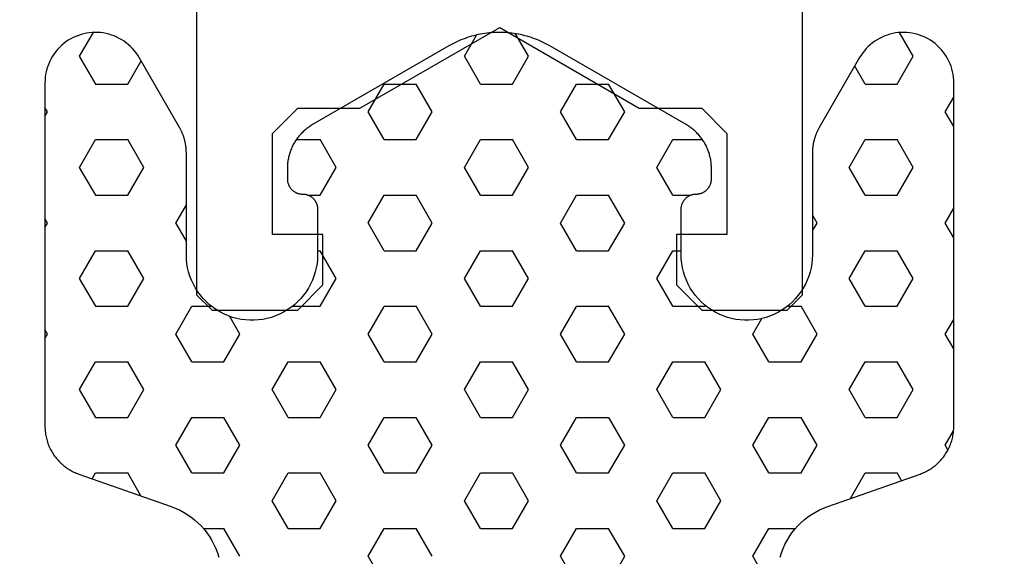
# Model space of a CAD drawing. Extents: x 4615668 to 9294084, y 5325188 to 10688993.
# Tile 315 of 656: x 4636894.86 to 4636896.81, y 5331432.94 to 5331434. Entities that reach past the tile are written whole.
import ezdxf

# ---------------------------------------------------------------- set-up
doc = ezdxf.new("R2010")
doc.units = 0
doc.header["$MEASUREMENT"] = 0
doc.layers.add('A_wymiary', color=152, linetype='Continuous', lineweight=5)
doc.layers.add('CrossSectionsProfils', color=7, linetype='Continuous')
doc.styles.add('wewn', font='arial.ttf', dxfattribs={"height": 12})
doc.dimstyles.new('Kopia 1do100 wew', dxfattribs={"dimscale": 0.5, "dimtxt": 8, "dimasz": 15, "dimexe": 20, "dimexo": 0, "dimgap": 5, "dimtad": 1, "dimdec": 0, "dimzin": 9, "dimtxsty": 'wewn', "dimblk": 'ARCHTICK', "dimcen": 3, "dimdle": 20, "dimclrd": 256, "dimclre": 256, "dimclrt": 256, "dimadec": 0, "dimazin": 2, "dimtfac": 1, "dimtdec": 0, "dimtix": 1, "dimtmove": 2, "dimatfit": 3, "dimldrblk": 'NONE', "dimfxl": 0, "dimtvp": 1, "dimtolj": 1, "dimtzin": 0, "dimlwd": 5, "dimlwe": 5, "dimarcsym": 0})

# ---------------------------------------------------------------- blocks, each defined once
blk = doc.blocks.new('K43_0482_X', base_point=(52.501, 1020))
at = {"layer": 'CrossSectionsProfils', "flags": 128}
for points in [[(46.8099, 1000), (48.51093, 1000), (49.00444, 1000.50401), (49.00444, 1001.50153), (48.00692, 1001.50153), (48.00692, 1003.49657), (48.51093, 1004.00058), (49.73945, 1004.00058), (52.51151, 1005.59661), (55.27306, 1004.00058), (56.51208, 1004.00058), (57.00559, 1003.49657), (57.00559, 1001.50153), (56.00807, 1001.50153), (56.00807, 1000.50401), (56.51208, 1000), (58.20261, 1000), (58.50712, 1000.30451), (58.50712, 1034.99717), (59.01113, 1035.50118), (74.59343, 1035.50118)], [(30.39808, 1035.50118), (46.01188, 1035.50118), (46.50539, 1034.99717), (46.50539, 1000.30451), (46.8099, 1000)]]:
    blk.add_lwpolyline(points, dxfattribs=at)
blk = doc.blocks.new('Hatch84418', base_point=(6053.053, 1361.842))
at = {"layer": 'CrossSectionsProfils'}
for p, q in [((6439.74, 1346.868), (6440.013, 1347.341)), ((6447.36, 1346.868), (6447.603, 1347.29)), ((6448.63, 1346.868), (6448.372, 1347.315)), ((6456.25, 1346.868), (6455.978, 1347.339)), ((6440.058, 1346.318), (6439.74, 1346.868)), ((6440.692, 1346.318), (6440.957, 1346.777)), ((6447.677, 1346.318), (6447.36, 1346.868)), ((6448.312, 1346.318), (6448.63, 1346.868)), ((6455.933, 1346.318), (6456.25, 1346.868)), ((6455.298, 1346.318), (6455.091, 1346.676)), ((6440.057, 1346.318), (6440.692, 1346.318)), ((6445.455, 1345.768), (6445.772, 1346.318)), ((6445.772, 1346.318), (6446.407, 1346.318)), ((6446.725, 1345.768), (6446.408, 1346.318)), ((6447.677, 1346.318), (6448.312, 1346.318)), ((6449.265, 1345.768), (6449.583, 1346.318)), ((6449.583, 1346.318), (6450.217, 1346.318)), ((6450.535, 1345.768), (6450.217, 1346.318)), ((6455.297, 1346.318), (6455.932, 1346.318)), ((6456.885, 1345.768), (6457.053, 1346.06)), ((6439.105, 1345.768), (6439.053, 1345.858)), ((6439.053, 1345.679), (6439.104, 1345.768)), ((6445.772, 1345.218), (6445.455, 1345.768)), ((6446.407, 1345.218), (6446.725, 1345.768)), ((6449.583, 1345.218), (6449.265, 1345.768)), ((6450.217, 1345.218), (6450.535, 1345.768)), ((6457.053, 1345.477), (6456.885, 1345.768)), ((6439.74, 1344.668), (6440.057, 1345.218)), ((6440.057, 1345.218), (6440.692, 1345.218)), ((6441.01, 1344.668), (6440.692, 1345.218)), ((6444.032, 1345.218), (6444.502, 1345.218)), ((6444.82, 1344.669), (6444.503, 1345.219)), ((6445.772, 1345.218), (6446.407, 1345.218)), ((6447.36, 1344.668), (6447.677, 1345.218)), ((6447.677, 1345.218), (6448.312, 1345.218)), ((6448.63, 1344.668), (6448.312, 1345.218)), ((6449.583, 1345.218), (6450.217, 1345.218)), ((6451.17, 1344.668), (6451.487, 1345.218)), ((6451.487, 1345.218), (6452.075, 1345.218)), ((6454.98, 1344.668), (6455.297, 1345.218)), ((6455.297, 1345.218), (6455.932, 1345.218)), ((6456.25, 1344.668), (6455.933, 1345.218)), ((6440.058, 1344.119), (6439.74, 1344.668)), ((6440.692, 1344.118), (6441.01, 1344.668)), ((6444.502, 1344.118), (6444.82, 1344.668)), ((6447.678, 1344.118), (6447.36, 1344.668)), ((6448.312, 1344.118), (6448.63, 1344.668)), ((6451.487, 1344.118), (6451.17, 1344.668)), ((6455.297, 1344.118), (6454.98, 1344.668)), ((6455.933, 1344.118), (6456.25, 1344.668)), ((6440.057, 1344.118), (6440.692, 1344.118)), ((6444.27, 1344.118), (6444.502, 1344.118)), ((6445.455, 1343.569), (6445.772, 1344.119)), ((6445.772, 1344.118), (6446.407, 1344.118)), ((6446.725, 1343.568), (6446.407, 1344.118)), ((6447.677, 1344.118), (6448.312, 1344.118)), ((6449.265, 1343.568), (6449.583, 1344.118)), ((6449.583, 1344.118), (6450.217, 1344.118)), ((6450.535, 1343.568), (6450.217, 1344.118)), ((6451.487, 1344.118), (6451.837, 1344.118)), ((6455.297, 1344.118), (6455.932, 1344.118)), ((6441.645, 1343.568), (6441.854, 1343.93)), ((6456.885, 1343.568), (6457.053, 1343.86)), ((6439.105, 1343.568), (6439.053, 1343.658)), ((6454.345, 1343.568), (6454.253, 1343.727)), ((6439.053, 1343.479), (6439.105, 1343.568)), ((6441.854, 1343.208), (6441.645, 1343.569)), ((6445.773, 1343.019), (6445.455, 1343.569)), ((6446.407, 1343.018), (6446.725, 1343.568)), ((6449.583, 1343.019), (6449.265, 1343.568)), ((6450.217, 1343.018), (6450.535, 1343.568)), ((6454.253, 1343.41), (6454.345, 1343.568)), ((6457.053, 1343.277), (6456.885, 1343.568)), ((6439.74, 1342.469), (6440.057, 1343.019)), ((6440.057, 1343.018), (6440.692, 1343.018)), ((6441.01, 1342.469), (6440.692, 1343.019)), ((6444.454, 1343.018), (6444.502, 1343.018)), ((6444.82, 1342.469), (6444.503, 1343.019)), ((6445.772, 1343.018), (6446.407, 1343.018)), ((6447.36, 1342.469), (6447.677, 1343.018)), ((6447.677, 1343.018), (6448.312, 1343.018)), ((6448.63, 1342.469), (6448.312, 1343.018)), ((6449.583, 1343.018), (6450.217, 1343.018)), ((6451.17, 1342.468), (6451.487, 1343.018)), ((6451.487, 1343.018), (6451.654, 1343.018)), ((6454.98, 1342.468), (6455.297, 1343.018)), ((6455.297, 1343.018), (6455.932, 1343.018)), ((6456.25, 1342.469), (6455.933, 1343.019)), ((6440.058, 1341.919), (6439.74, 1342.469)), ((6440.692, 1341.919), (6441.01, 1342.469)), ((6444.502, 1341.919), (6444.82, 1342.469)), ((6447.677, 1341.919), (6447.36, 1342.469)), ((6448.312, 1341.919), (6448.63, 1342.469)), ((6451.487, 1341.919), (6451.17, 1342.469)), ((6455.297, 1341.919), (6454.98, 1342.469)), ((6455.933, 1341.919), (6456.25, 1342.469)), ((6440.057, 1341.919), (6440.692, 1341.919)), ((6441.645, 1341.369), (6441.962, 1341.919)), ((6441.962, 1341.919), (6442.353, 1341.919)), ((6443.954, 1341.919), (6444.502, 1341.919)), ((6445.455, 1341.369), (6445.772, 1341.918)), ((6445.772, 1341.919), (6446.407, 1341.919)), ((6446.725, 1341.369), (6446.408, 1341.919)), ((6447.677, 1341.919), (6448.312, 1341.919)), ((6449.265, 1341.369), (6449.583, 1341.918)), ((6449.583, 1341.919), (6450.217, 1341.919)), ((6450.535, 1341.369), (6450.217, 1341.919)), ((6451.487, 1341.919), (6452.123, 1341.919)), ((6452.123, 1341.919), (6452.132, 1341.935)), ((6453.754, 1341.919), (6454.027, 1341.919)), ((6454.345, 1341.369), (6454.028, 1341.919)), ((6455.297, 1341.919), (6455.932, 1341.919)), ((6442.915, 1341.369), (6442.713, 1341.719)), ((6453.075, 1341.369), (6453.253, 1341.677)), ((6456.885, 1341.369), (6457.053, 1341.66)), ((6439.105, 1341.369), (6439.053, 1341.459)), ((6439.053, 1341.279), (6439.105, 1341.369)), ((6441.962, 1340.819), (6441.645, 1341.369)), ((6442.597, 1340.819), (6442.915, 1341.369)), ((6445.773, 1340.819), (6445.455, 1341.369)), ((6446.407, 1340.819), (6446.725, 1341.369)), ((6449.583, 1340.819), (6449.265, 1341.369)), ((6450.217, 1340.819), (6450.535, 1341.369)), ((6453.393, 1340.819), (6453.075, 1341.369)), ((6454.027, 1340.819), (6454.345, 1341.369)), ((6457.053, 1341.077), (6456.885, 1341.369)), ((6439.74, 1340.269), (6440.057, 1340.819)), ((6440.057, 1340.819), (6440.692, 1340.819)), ((6441.01, 1340.269), (6440.693, 1340.819)), ((6441.962, 1340.819), (6442.597, 1340.819)), ((6443.55, 1340.269), (6443.867, 1340.819)), ((6443.867, 1340.819), (6444.502, 1340.819)), ((6444.82, 1340.269), (6444.502, 1340.819)), ((6445.772, 1340.819), (6446.407, 1340.819)), ((6447.36, 1340.269), (6447.677, 1340.819)), ((6447.677, 1340.819), (6448.312, 1340.819)), ((6448.63, 1340.269), (6448.312, 1340.819)), ((6449.583, 1340.819), (6450.217, 1340.819)), ((6451.17, 1340.269), (6451.487, 1340.819)), ((6451.487, 1340.819), (6452.123, 1340.819)), ((6452.44, 1340.269), (6452.123, 1340.819)), ((6453.393, 1340.819), (6454.027, 1340.819)), ((6454.98, 1340.269), (6455.297, 1340.819)), ((6455.297, 1340.819), (6455.932, 1340.819)), ((6456.25, 1340.269), (6455.933, 1340.819)), ((6440.058, 1339.719), (6439.74, 1340.269)), ((6440.692, 1339.719), (6441.01, 1340.269)), ((6443.868, 1339.719), (6443.55, 1340.269)), ((6444.502, 1339.719), (6444.82, 1340.269)), ((6447.678, 1339.719), (6447.36, 1340.269)), ((6448.312, 1339.719), (6448.63, 1340.269)), ((6451.487, 1339.719), (6451.17, 1340.269)), ((6452.123, 1339.719), (6452.44, 1340.269)), ((6455.297, 1339.719), (6454.98, 1340.269)), ((6455.933, 1339.719), (6456.25, 1340.269)), ((6440.057, 1339.719), (6440.692, 1339.719)), ((6441.645, 1339.169), (6441.962, 1339.719)), ((6441.962, 1339.719), (6442.597, 1339.719)), ((6442.915, 1339.169), (6442.598, 1339.719)), ((6443.867, 1339.719), (6444.502, 1339.719)), ((6445.455, 1339.169), (6445.772, 1339.719)), ((6445.772, 1339.719), (6446.407, 1339.719)), ((6446.725, 1339.169), (6446.408, 1339.719)), ((6447.677, 1339.719), (6448.312, 1339.719)), ((6449.265, 1339.169), (6449.583, 1339.719)), ((6449.583, 1339.719), (6450.217, 1339.719)), ((6450.535, 1339.169), (6450.218, 1339.719)), ((6451.487, 1339.719), (6452.123, 1339.719)), ((6453.075, 1339.169), (6453.393, 1339.719)), ((6453.393, 1339.719), (6454.027, 1339.719)), ((6454.345, 1339.169), (6454.027, 1339.719)), ((6455.297, 1339.719), (6455.932, 1339.719)), ((6456.885, 1339.169), (6457.049, 1339.453)), ((6441.962, 1338.619), (6441.645, 1339.169)), ((6442.597, 1338.619), (6442.915, 1339.169)), ((6445.772, 1338.619), (6445.455, 1339.169)), ((6446.407, 1338.619), (6446.725, 1339.169)), ((6449.583, 1338.619), (6449.265, 1339.169)), ((6450.217, 1338.619), (6450.535, 1339.169)), ((6453.392, 1338.619), (6453.075, 1339.169)), ((6454.027, 1338.619), (6454.345, 1339.169)), ((6456.938, 1339.077), (6456.885, 1339.169)), ((6439.991, 1338.504), (6440.057, 1338.619)), ((6440.057, 1338.619), (6440.692, 1338.619)), ((6440.954, 1338.166), (6440.692, 1338.619)), ((6441.962, 1338.619), (6442.597, 1338.619)), ((6443.55, 1338.069), (6443.867, 1338.619)), ((6443.867, 1338.619), (6444.502, 1338.619)), ((6444.82, 1338.069), (6444.503, 1338.619)), ((6445.772, 1338.619), (6446.407, 1338.619)), ((6447.36, 1338.069), (6447.677, 1338.619)), ((6447.677, 1338.619), (6448.312, 1338.619)), ((6448.63, 1338.069), (6448.312, 1338.619)), ((6449.583, 1338.619), (6450.217, 1338.619)), ((6451.17, 1338.069), (6451.488, 1338.619)), ((6451.487, 1338.619), (6452.123, 1338.619)), ((6452.44, 1338.069), (6452.123, 1338.619)), ((6453.393, 1338.619), (6454.027, 1338.619)), ((6455.006, 1338.115), (6455.297, 1338.619)), ((6455.297, 1338.619), (6455.932, 1338.619)), ((6456.019, 1338.47), (6455.933, 1338.619)), ((6443.868, 1337.519), (6443.55, 1338.069)), ((6444.502, 1337.519), (6444.82, 1338.069)), ((6447.678, 1337.519), (6447.36, 1338.069)), ((6448.312, 1337.519), (6448.63, 1338.069)), ((6451.488, 1337.519), (6451.17, 1338.069)), ((6452.123, 1337.519), (6452.44, 1338.069)), ((6442.19, 1337.519), (6442.597, 1337.519)), ((6442.915, 1336.969), (6442.598, 1337.519)), ((6443.867, 1337.519), (6444.502, 1337.519)), ((6445.455, 1336.969), (6445.772, 1337.519)), ((6445.772, 1337.519), (6446.407, 1337.519)), ((6446.725, 1336.969), (6446.408, 1337.519)), ((6447.677, 1337.519), (6448.312, 1337.519)), ((6449.265, 1336.969), (6449.583, 1337.519)), ((6449.583, 1337.519), (6450.217, 1337.519)), ((6450.535, 1336.969), (6450.217, 1337.519)), ((6451.487, 1337.519), (6452.123, 1337.519)), ((6453.075, 1336.969), (6453.393, 1337.519)), ((6453.393, 1337.519), (6453.917, 1337.519)), ((6445.773, 1336.42), (6445.455, 1336.969)), ((6449.583, 1336.42), (6449.265, 1336.969)), ((6450.218, 1336.419), (6450.535, 1336.969)), ((6453.393, 1336.419), (6453.075, 1336.969))]:
    blk.add_line(p, q, dxfattribs=at)
blk = doc.blocks.new('121040', base_point=(6448.053, 1341.842))
at = {"layer": 'CrossSectionsProfils', "flags": 128}
blk.add_lwpolyline([(6453.611, 1336.955), (6453.639, 1337.04), (6453.671, 1337.123), (6453.708, 1337.205), (6453.75, 1337.284), (6453.796, 1337.36), (6453.848, 1337.434), (6453.903, 1337.504), (6453.962, 1337.571), (6454.025, 1337.634), (6454.092, 1337.694), (6454.163, 1337.749), (6454.236, 1337.8), (6454.313, 1337.846), (6454.392, 1337.888), (6454.474, 1337.925), (6454.557, 1337.957), (6454.557, 1337.957), (6456.384, 1338.598), (6456.409, 1338.607), (6456.434, 1338.617), (6456.458, 1338.627), (6456.481, 1338.638), (6456.505, 1338.65), (6456.528, 1338.662), (6456.551, 1338.675), (6456.574, 1338.688), (6456.596, 1338.702), (6456.618, 1338.716), (6456.639, 1338.731), (6456.66, 1338.747), (6456.681, 1338.763), (6456.701, 1338.78), (6456.721, 1338.797), (6456.74, 1338.815), (6456.759, 1338.833), (6456.777, 1338.852), (6456.795, 1338.871), (6456.812, 1338.891), (6456.83, 1338.911), (6456.846, 1338.932), (6456.861, 1338.953), (6456.877, 1338.974), (6456.891, 1338.996), (6456.905, 1339.018), (6456.919, 1339.041), (6456.932, 1339.064), (6456.944, 1339.087), (6456.956, 1339.11), (6456.967, 1339.134), (6456.977, 1339.158), (6456.987, 1339.183), (6456.996, 1339.207), (6457.004, 1339.232), (6457.012, 1339.257), (6457.019, 1339.282), (6457.026, 1339.308), (6457.031, 1339.333), (6457.037, 1339.359), (6457.041, 1339.385), (6457.045, 1339.411), (6457.048, 1339.437), (6457.05, 1339.463), (6457.052, 1339.489), (6457.053, 1339.516), (6457.053, 1339.542), (6457.053, 1339.542), (6457.053, 1346.342), (6457.052, 1346.397), (6457.047, 1346.453), (6457.04, 1346.508), (6457.029, 1346.563), (6457.015, 1346.617), (6456.998, 1346.67), (6456.979, 1346.722), (6456.956, 1346.773), (6456.93, 1346.822), (6456.902, 1346.87), (6456.872, 1346.917), (6456.838, 1346.962), (6456.803, 1347.004), (6456.765, 1347.045), (6456.724, 1347.083), (6456.682, 1347.12), (6456.638, 1347.153), (6456.591, 1347.185), (6456.544, 1347.213), (6456.495, 1347.239), (6456.444, 1347.262), (6456.392, 1347.283), (6456.339, 1347.3), (6456.285, 1347.315), (6456.231, 1347.326), (6456.176, 1347.334), (6456.12, 1347.34), (6456.064, 1347.342), (6456.009, 1347.341), (6455.953, 1347.337), (6455.898, 1347.33), (6455.843, 1347.319), (6455.789, 1347.306), (6455.736, 1347.29), (6455.684, 1347.271), (6455.632, 1347.249), (6455.583, 1347.224), (6455.534, 1347.197), (6455.487, 1347.166), (6455.442, 1347.133), (6455.399, 1347.098), (6455.358, 1347.061), (6455.319, 1347.021), (6455.283, 1346.979), (6455.249, 1346.935), (6455.217, 1346.889), (6455.188, 1346.842), (6455.188, 1346.842), (6454.387, 1345.456), (6454.382, 1345.447), (6454.376, 1345.437), (6454.371, 1345.427), (6454.366, 1345.417), (6454.361, 1345.407), (6454.356, 1345.397), (6454.351, 1345.387), (6454.346, 1345.377), (6454.342, 1345.367), (6454.337, 1345.357), (6454.333, 1345.347), (6454.329, 1345.336), (6454.324, 1345.326), (6454.32, 1345.316), (6454.316, 1345.305), (6454.312, 1345.295), (6454.309, 1345.284), (6454.305, 1345.274), (6454.302, 1345.263), (6454.298, 1345.252), (6454.295, 1345.242), (6454.292, 1345.231), (6454.289, 1345.22), (6454.286, 1345.21), (6454.283, 1345.199), (6454.281, 1345.188), (6454.278, 1345.177), (6454.276, 1345.166), (6454.273, 1345.155), (6454.271, 1345.144), (6454.269, 1345.133), (6454.268, 1345.123), (6454.266, 1345.111), (6454.264, 1345.1), (6454.262, 1345.089), (6454.261, 1345.078), (6454.26, 1345.067), (6454.258, 1345.056), (6454.257, 1345.045), (6454.256, 1345.034), (6454.256, 1345.023), (6454.255, 1345.012), (6454.254, 1345.001), (6454.254, 1344.99), (6454.254, 1344.978), (6454.253, 1344.967), (6454.253, 1344.956), (6454.253, 1344.956), (6454.253, 1342.942), (6454.25, 1342.855), (6454.242, 1342.769), (6454.228, 1342.683), (6454.207, 1342.598), (6454.182, 1342.515), (6454.15, 1342.434), (6454.114, 1342.355), (6454.072, 1342.279), (6454.025, 1342.206), (6453.974, 1342.136), (6453.917, 1342.07), (6453.857, 1342.007), (6453.793, 1341.949), (6453.725, 1341.895), (6453.653, 1341.846), (6453.578, 1341.802), (6453.5, 1341.763), (6453.421, 1341.729), (6453.338, 1341.7), (6453.255, 1341.677), (6453.169, 1341.66), (6453.083, 1341.648), (6452.997, 1341.643), (6452.91, 1341.643), (6452.823, 1341.648), (6452.737, 1341.66), (6452.652, 1341.677), (6452.568, 1341.7), (6452.486, 1341.729), (6452.406, 1341.763), (6452.329, 1341.802), (6452.254, 1341.846), (6452.182, 1341.895), (6452.114, 1341.949), (6452.05, 1342.007), (6451.989, 1342.07), (6451.933, 1342.136), (6451.882, 1342.206), (6451.835, 1342.279), (6451.793, 1342.355), (6451.756, 1342.434), (6451.726, 1342.515), (6451.7, 1342.598), (6451.68, 1342.683), (6451.665, 1342.769), (6451.656, 1342.855), (6451.653, 1342.942), (6451.653, 1342.942), (6451.653, 1343.842), (6451.654, 1343.852), (6451.654, 1343.862), (6451.655, 1343.872), (6451.656, 1343.882), (6451.658, 1343.892), (6451.66, 1343.902), (6451.662, 1343.911), (6451.664, 1343.921), (6451.667, 1343.931), (6451.67, 1343.94), (6451.673, 1343.95), (6451.677, 1343.959), (6451.681, 1343.968), (6451.686, 1343.977), (6451.69, 1343.986), (6451.695, 1343.995), (6451.701, 1344.003), (6451.706, 1344.012), (6451.712, 1344.02), (6451.718, 1344.028), (6451.724, 1344.036), (6451.731, 1344.043), (6451.738, 1344.05), (6451.745, 1344.057), (6451.752, 1344.064), (6451.76, 1344.071), (6451.768, 1344.077), (6451.775, 1344.083), (6451.784, 1344.089), (6451.792, 1344.095), (6451.801, 1344.1), (6451.809, 1344.105), (6451.818, 1344.11), (6451.827, 1344.114), (6451.836, 1344.118), (6451.846, 1344.122), (6451.855, 1344.125), (6451.865, 1344.128), (6451.874, 1344.131), (6451.884, 1344.134), (6451.894, 1344.136), (6451.903, 1344.138), (6451.914, 1344.139), (6451.923, 1344.14), (6451.934, 1344.141), (6451.943, 1344.142), (6451.954, 1344.142), (6451.954, 1344.142), (6451.963, 1344.142), (6451.974, 1344.142), (6451.983, 1344.143), (6451.994, 1344.145), (6452.003, 1344.146), (6452.013, 1344.148), (6452.023, 1344.15), (6452.033, 1344.152), (6452.042, 1344.155), (6452.052, 1344.158), (6452.061, 1344.162), (6452.07, 1344.166), (6452.08, 1344.17), (6452.089, 1344.174), (6452.098, 1344.179), (6452.106, 1344.184), (6452.115, 1344.189), (6452.123, 1344.194), (6452.131, 1344.2), (6452.139, 1344.206), (6452.147, 1344.213), (6452.155, 1344.219), (6452.162, 1344.226), (6452.169, 1344.233), (6452.176, 1344.241), (6452.183, 1344.248), (6452.189, 1344.256), (6452.195, 1344.264), (6452.201, 1344.272), (6452.206, 1344.28), (6452.211, 1344.289), (6452.216, 1344.298), (6452.221, 1344.307), (6452.226, 1344.316), (6452.229, 1344.325), (6452.233, 1344.334), (6452.237, 1344.343), (6452.24, 1344.353), (6452.243, 1344.363), (6452.245, 1344.372), (6452.248, 1344.382), (6452.249, 1344.392), (6452.251, 1344.402), (6452.252, 1344.412), (6452.253, 1344.422), (6452.253, 1344.432), (6452.253, 1344.442), (6452.253, 1344.442), (6452.253, 1344.649), (6452.253, 1344.671), (6452.252, 1344.693), (6452.251, 1344.716), (6452.25, 1344.738), (6452.247, 1344.76), (6452.245, 1344.782), (6452.241, 1344.804), (6452.238, 1344.826), (6452.233, 1344.848), (6452.229, 1344.87), (6452.224, 1344.892), (6452.218, 1344.913), (6452.212, 1344.935), (6452.205, 1344.956), (6452.198, 1344.977), (6452.19, 1344.998), (6452.183, 1345.019), (6452.174, 1345.039), (6452.165, 1345.06), (6452.156, 1345.08), (6452.146, 1345.1), (6452.136, 1345.12), (6452.125, 1345.139), (6452.114, 1345.159), (6452.102, 1345.178), (6452.09, 1345.196), (6452.078, 1345.215), (6452.065, 1345.233), (6452.052, 1345.251), (6452.038, 1345.269), (6452.024, 1345.286), (6452.01, 1345.303), (6451.995, 1345.32), (6451.98, 1345.336), (6451.964, 1345.352), (6451.949, 1345.368), (6451.933, 1345.383), (6451.916, 1345.398), (6451.899, 1345.413), (6451.882, 1345.427), (6451.864, 1345.441), (6451.847, 1345.454), (6451.829, 1345.467), (6451.81, 1345.48), (6451.792, 1345.492), (6451.772, 1345.504), (6451.753, 1345.515), (6451.753, 1345.515), (6449.053, 1347.074), (6449.015, 1347.096), (6448.975, 1347.117), (6448.936, 1347.137), (6448.896, 1347.156), (6448.854, 1347.174), (6448.813, 1347.192), (6448.772, 1347.208), (6448.73, 1347.224), (6448.688, 1347.238), (6448.646, 1347.252), (6448.604, 1347.265), (6448.56, 1347.276), (6448.517, 1347.287), (6448.474, 1347.297), (6448.43, 1347.306), (6448.386, 1347.314), (6448.342, 1347.321), (6448.298, 1347.327), (6448.253, 1347.332), (6448.209, 1347.336), (6448.165, 1347.339), (6448.12, 1347.341), (6448.076, 1347.342), (6448.031, 1347.342), (6447.987, 1347.341), (6447.942, 1347.339), (6447.897, 1347.336), (6447.853, 1347.332), (6447.809, 1347.327), (6447.765, 1347.321), (6447.721, 1347.314), (6447.677, 1347.306), (6447.633, 1347.297), (6447.59, 1347.287), (6447.546, 1347.276), (6447.503, 1347.265), (6447.461, 1347.252), (6447.418, 1347.238), (6447.376, 1347.224), (6447.334, 1347.208), (6447.293, 1347.192), (6447.252, 1347.174), (6447.211, 1347.156), (6447.171, 1347.137), (6447.131, 1347.117), (6447.092, 1347.096), (6447.053, 1347.074), (6447.053, 1347.074), (6444.354, 1345.515), (6444.334, 1345.504), (6444.315, 1345.492), (6444.297, 1345.48), (6444.278, 1345.467), (6444.26, 1345.454), (6444.243, 1345.441), (6444.225, 1345.427), (6444.208, 1345.413), (6444.191, 1345.398), (6444.174, 1345.383), (6444.158, 1345.368), (6444.143, 1345.352), (6444.127, 1345.336), (6444.112, 1345.32), (6444.097, 1345.303), (6444.083, 1345.286), (6444.069, 1345.269), (6444.055, 1345.251), (6444.042, 1345.233), (6444.029, 1345.215), (6444.017, 1345.196), (6444.004, 1345.178), (6443.993, 1345.159), (6443.982, 1345.139), (6443.971, 1345.12), (6443.961, 1345.1), (6443.951, 1345.08), (6443.942, 1345.06), (6443.933, 1345.039), (6443.924, 1345.019), (6443.917, 1344.998), (6443.909, 1344.977), (6443.902, 1344.956), (6443.895, 1344.935), (6443.889, 1344.913), (6443.883, 1344.892), (6443.878, 1344.87), (6443.874, 1344.848), (6443.869, 1344.826), (6443.866, 1344.804), (6443.862, 1344.782), (6443.86, 1344.76), (6443.857, 1344.738), (6443.855, 1344.716), (6443.854, 1344.693), (6443.854, 1344.671), (6443.854, 1344.649), (6443.854, 1344.649), (6443.854, 1344.442), (6443.854, 1344.432), (6443.854, 1344.422), (6443.855, 1344.412), (6443.856, 1344.402), (6443.857, 1344.392), (6443.859, 1344.382), (6443.862, 1344.372), (6443.864, 1344.363), (6443.867, 1344.353), (6443.87, 1344.343), (6443.874, 1344.334), (6443.877, 1344.325), (6443.881, 1344.316), (6443.886, 1344.307), (6443.89, 1344.298), (6443.896, 1344.289), (6443.9, 1344.28), (6443.906, 1344.272), (6443.912, 1344.264), (6443.918, 1344.256), (6443.924, 1344.248), (6443.931, 1344.241), (6443.938, 1344.233), (6443.945, 1344.226), (6443.952, 1344.219), (6443.96, 1344.213), (6443.967, 1344.206), (6443.976, 1344.2), (6443.984, 1344.194), (6443.992, 1344.189), (6444, 1344.184), (6444.009, 1344.179), (6444.018, 1344.174), (6444.027, 1344.17), (6444.036, 1344.166), (6444.045, 1344.162), (6444.055, 1344.158), (6444.064, 1344.155), (6444.074, 1344.152), (6444.084, 1344.15), (6444.094, 1344.148), (6444.104, 1344.146), (6444.113, 1344.145), (6444.124, 1344.143), (6444.133, 1344.142), (6444.144, 1344.142), (6444.153, 1344.142), (6444.153, 1344.142), (6444.164, 1344.142), (6444.173, 1344.141), (6444.184, 1344.14), (6444.193, 1344.139), (6444.203, 1344.138), (6444.213, 1344.136), (6444.223, 1344.134), (6444.233, 1344.131), (6444.242, 1344.128), (6444.252, 1344.125), (6444.261, 1344.122), (6444.271, 1344.118), (6444.28, 1344.114), (6444.289, 1344.11), (6444.297, 1344.105), (6444.306, 1344.1), (6444.315, 1344.095), (6444.323, 1344.089), (6444.332, 1344.083), (6444.339, 1344.077), (6444.347, 1344.071), (6444.354, 1344.064), (6444.362, 1344.057), (6444.369, 1344.05), (6444.376, 1344.043), (6444.382, 1344.036), (6444.389, 1344.028), (6444.395, 1344.02), (6444.401, 1344.012), (6444.406, 1344.003), (6444.412, 1343.995), (6444.417, 1343.986), (6444.421, 1343.977), (6444.426, 1343.968), (6444.43, 1343.959), (6444.434, 1343.95), (6444.437, 1343.94), (6444.44, 1343.931), (6444.443, 1343.921), (6444.445, 1343.911), (6444.447, 1343.902), (6444.449, 1343.892), (6444.451, 1343.882), (6444.452, 1343.872), (6444.453, 1343.862), (6444.453, 1343.852), (6444.454, 1343.842), (6444.454, 1343.842), (6444.454, 1342.942), (6444.451, 1342.855), (6444.442, 1342.769), (6444.427, 1342.683), (6444.407, 1342.598), (6444.381, 1342.515), (6444.35, 1342.434), (6444.313, 1342.355), (6444.272, 1342.279), (6444.225, 1342.206), (6444.174, 1342.136), (6444.118, 1342.07), (6444.057, 1342.007), (6443.993, 1341.949), (6443.925, 1341.895), (6443.853, 1341.846), (6443.778, 1341.802), (6443.701, 1341.763), (6443.621, 1341.729), (6443.539, 1341.7), (6443.455, 1341.677), (6443.37, 1341.66), (6443.284, 1341.648), (6443.197, 1341.643), (6443.11, 1341.643), (6443.023, 1341.648), (6442.937, 1341.66), (6442.852, 1341.677), (6442.768, 1341.7), (6442.686, 1341.729), (6442.606, 1341.763), (6442.529, 1341.802), (6442.454, 1341.846), (6442.382, 1341.895), (6442.314, 1341.949), (6442.25, 1342.007), (6442.189, 1342.07), (6442.133, 1342.136), (6442.082, 1342.206), (6442.035, 1342.279), (6441.993, 1342.355), (6441.957, 1342.434), (6441.925, 1342.515), (6441.899, 1342.598), (6441.879, 1342.683), (6441.865, 1342.769), (6441.856, 1342.855), (6441.854, 1342.942), (6441.854, 1342.942), (6441.854, 1344.956), (6441.854, 1344.967), (6441.853, 1344.978), (6441.853, 1344.99), (6441.853, 1345.001), (6441.852, 1345.012), (6441.851, 1345.023), (6441.851, 1345.034), (6441.85, 1345.045), (6441.849, 1345.056), (6441.847, 1345.067), (6441.846, 1345.078), (6441.845, 1345.089), (6441.843, 1345.1), (6441.841, 1345.111), (6441.839, 1345.123), (6441.837, 1345.133), (6441.835, 1345.144), (6441.833, 1345.155), (6441.831, 1345.166), (6441.829, 1345.177), (6441.826, 1345.188), (6441.824, 1345.199), (6441.821, 1345.21), (6441.818, 1345.22), (6441.815, 1345.231), (6441.812, 1345.242), (6441.809, 1345.252), (6441.805, 1345.263), (6441.802, 1345.274), (6441.798, 1345.284), (6441.794, 1345.295), (6441.791, 1345.305), (6441.787, 1345.316), (6441.783, 1345.326), (6441.778, 1345.336), (6441.774, 1345.347), (6441.77, 1345.357), (6441.765, 1345.367), (6441.761, 1345.377), (6441.756, 1345.387), (6441.751, 1345.397), (6441.746, 1345.407), (6441.741, 1345.417), (6441.736, 1345.427), (6441.73, 1345.437), (6441.725, 1345.447), (6441.719, 1345.456), (6441.719, 1345.456), (6440.919, 1346.842), (6440.89, 1346.889), (6440.858, 1346.935), (6440.824, 1346.979), (6440.788, 1347.021), (6440.749, 1347.061), (6440.708, 1347.098), (6440.665, 1347.133), (6440.619, 1347.166), (6440.573, 1347.197), (6440.524, 1347.224), (6440.474, 1347.249), (6440.423, 1347.271), (6440.371, 1347.29), (6440.317, 1347.306), (6440.264, 1347.319), (6440.209, 1347.33), (6440.153, 1347.337), (6440.098, 1347.341), (6440.042, 1347.342), (6439.987, 1347.34), (6439.931, 1347.334), (6439.876, 1347.326), (6439.822, 1347.315), (6439.768, 1347.3), (6439.715, 1347.283), (6439.663, 1347.262), (6439.612, 1347.239), (6439.563, 1347.213), (6439.515, 1347.185), (6439.469, 1347.153), (6439.425, 1347.12), (6439.383, 1347.083), (6439.342, 1347.045), (6439.304, 1347.004), (6439.269, 1346.962), (6439.235, 1346.917), (6439.205, 1346.87), (6439.176, 1346.822), (6439.151, 1346.773), (6439.128, 1346.722), (6439.109, 1346.67), (6439.092, 1346.617), (6439.078, 1346.563), (6439.067, 1346.508), (6439.06, 1346.453), (6439.055, 1346.397), (6439.053, 1346.342), (6439.053, 1346.342), (6439.053, 1339.542), (6439.054, 1339.516), (6439.055, 1339.489), (6439.057, 1339.463), (6439.059, 1339.437), (6439.062, 1339.411), (6439.066, 1339.385), (6439.07, 1339.359), (6439.075, 1339.333), (6439.081, 1339.308), (6439.088, 1339.282), (6439.095, 1339.257), (6439.103, 1339.232), (6439.111, 1339.207), (6439.12, 1339.183), (6439.13, 1339.158), (6439.14, 1339.134), (6439.151, 1339.11), (6439.163, 1339.087), (6439.175, 1339.064), (6439.188, 1339.041), (6439.202, 1339.018), (6439.215, 1338.996), (6439.23, 1338.974), (6439.245, 1338.953), (6439.261, 1338.932), (6439.277, 1338.911), (6439.294, 1338.891), (6439.312, 1338.871), (6439.329, 1338.852), (6439.348, 1338.833), (6439.367, 1338.815), (6439.386, 1338.797), (6439.406, 1338.78), (6439.426, 1338.763), (6439.446, 1338.747), (6439.467, 1338.731), (6439.489, 1338.716), (6439.511, 1338.702), (6439.533, 1338.688), (6439.556, 1338.675), (6439.579, 1338.662), (6439.602, 1338.65), (6439.625, 1338.638), (6439.649, 1338.627), (6439.673, 1338.617), (6439.698, 1338.607), (6439.723, 1338.598), (6439.723, 1338.598), (6441.55, 1337.957), (6441.633, 1337.925), (6441.715, 1337.888), (6441.794, 1337.846), (6441.871, 1337.8), (6441.944, 1337.749), (6442.014, 1337.694), (6442.082, 1337.634), (6442.145, 1337.571), (6442.204, 1337.504), (6442.259, 1337.434), (6442.311, 1337.36), (6442.357, 1337.284), (6442.399, 1337.205), (6442.436, 1337.123), (6442.468, 1337.04), (6442.496, 1336.955)], dxfattribs=at)
at = {"layer": 'CrossSectionsProfils'}
blk.add_blockref('Hatch84418', (6053.053, 1361.842), dxfattribs=at)
blk = doc.blocks.new('_ArchTick')
at = {"color": 0, "linetype": 'ByBlock', "const_width": 0.15}
blk.add_lwpolyline([(-0.5, -0.5), (0.5, 0.5)], dxfattribs=at)
blk = doc.blocks.new('*D5549')
at = {"layer": 'A_wymiary', "lineweight": 5, "ltscale": 40}
for p, q in [((4636893.316, 5331425.803), (4636893.316, 5331378.303)), ((4636949.3147, 5331425.803), (4636949.3147, 5331378.303)), ((4636883.316, 5331388.303), (4636959.3147, 5331388.303))]:
    blk.add_line(p, q, dxfattribs=at)
at = {"layer": 'Defpoints', "color": 0}
for p in [(4636893.316, 5331440.6968), (4636949.3147, 5331440.6968), (4636949.3147, 5331388.303)]:
    blk.add_point(p, dxfattribs=at)
at = {"layer": 'A_wymiary', "linetype": 'ByBlock', "lineweight": 5, "xscale": 7.5, "yscale": 7.5, "zscale": 7.5, "rotation": 180}
blk.add_blockref('_ArchTick', (4636893.316, 5331388.303), dxfattribs=at)
at = {"layer": 'A_wymiary', "linetype": 'ByBlock', "lineweight": 5, "xscale": 7.5, "yscale": 7.5, "zscale": 7.5}
blk.add_blockref('_ArchTick', (4636949.3147, 5331388.303), dxfattribs=at)
at = {"layer": 'A_wymiary', "ltscale": 40, "insert": (4636921.3154, 5331396.9299), "char_height": 12, "attachment_point": 5, "style": 'wewn'}
blk.add_mtext('\\A1;56', dxfattribs=at)
blk = doc.blocks.new('_None')

msp = doc.modelspace()

# ---------------------------------------------------------------- block references
at = {"layer": 'CrossSectionsProfils', "xscale": 0.1, "yscale": 0.1, "zscale": 0.1}
for name, p in [('K43_0482_X', (4636895.8146, 5331435.4246)), ('121040', (4636895.8146, 5331433.4246))]:
    msp.add_blockref(name, p, dxfattribs=at)

# ---------------------------------------------------------------- dimensions: what is measured, and where the dimension line sits
at = {"layer": 'A_wymiary', "ltscale": 40}
dim = msp.add_linear_dim(base=(4636949.3147, 5331388.303), p1=(4636893.316, 5331440.6968), p2=(4636949.3147, 5331440.6968), dimstyle='Kopia 1do100 wew', dxfattribs=at)
dim.commit()
dim.dimension.update_dxf_attribs({"geometry": '*D5549', "text_midpoint": (4636921.3154, 5331396.9299)})

doc.saveas('drawing.dxf')
